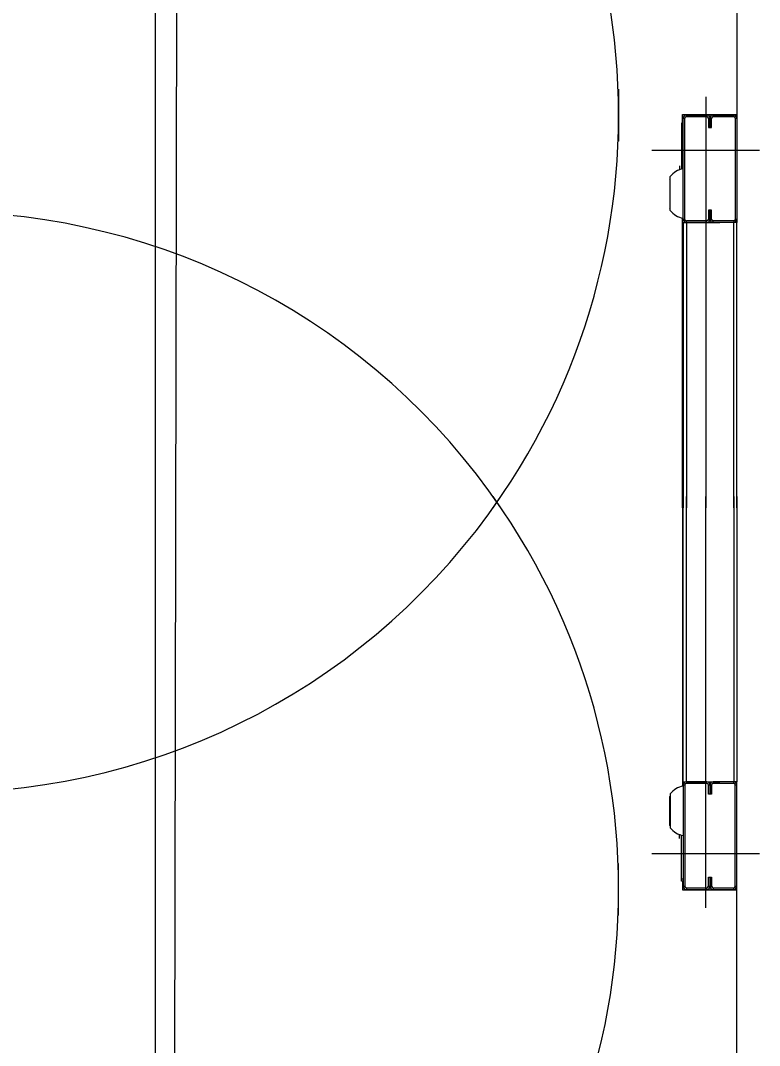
# Model space of a CAD drawing. Extents: x -264205 to -263659, y -1242401 to -1242060.
# Drawn here: x -263795.012 to -263794.359, y -1242185.862 to -1242184.957 of the extents above; entities that cross this region are included whole.
import ezdxf

# ---------------------------------------------------------------- set-up
doc = ezdxf.new("R2010")
doc.units = 0
for name, color, linetype in [('KFA_SO_10-1_PLACHTY', 7, 'Continuous'), ('OBRUBNIKY_KOMUNIKACIE_PROJEKT', 7, 'Continuous'), ('SITUACIA_DSP_2D', 7, 'Continuous')]:
    doc.layers.add(name, color=color, linetype=linetype)

msp = doc.modelspace()

# ---------------------------------------------------------------- linework, layer by layer
at = {"layer": 'KFA_SO_10-1_PLACHTY'}
msp.add_line((-263794.893, -1242195.596), (-263794.843, -1242168.189), dxfattribs=at)
at = {"layer": 'OBRUBNIKY_KOMUNIKACIE_PROJEKT'}
msp.add_line((-263794.89278, -1242101.38224), (-263794.89278, -1242227.38224), dxfattribs=at)
at = {"layer": 'SITUACIA_DSP_2D'}
for p, q in [((-263794.89279, -1242101.38223), (-263794.89279, -1242227.38224)), ((-263794.3789, -1242184.52564), (-263794.3789, -1242185.03979)), ((-263794.4834, -1242185.01732), (-263794.4834, -1242185.06321)), ((-263794.40645, -1242185.02411), (-263794.40645, -1242185.38726)), ((-263794.42688, -1242185.04739), (-263794.42688, -1242185.03979)), ((-263794.42688, -1242185.03979), (-263794.3789, -1242185.03979)), ((-263794.4264, -1242185.04311), (-263794.42498, -1242185.04311)), ((-263794.4264, -1242185.13241), (-263794.4264, -1242185.04311)), ((-263794.42498, -1242185.13241), (-263794.42498, -1242185.04311)), ((-263794.42355, -1242185.04169), (-263794.42355, -1242185.04026)), ((-263794.42355, -1242185.04026), (-263794.4055, -1242185.04026)), ((-263794.42355, -1242185.04169), (-263794.4055, -1242185.04169)), ((-263794.4055, -1242185.04026), (-263794.4055, -1242185.04169)), ((-263794.40408, -1242185.04311), (-263794.40265, -1242185.04311)), ((-263794.40408, -1242185.04311), (-263794.40408, -1242185.05119)), ((-263794.40265, -1242185.04311), (-263794.40123, -1242185.04311)), ((-263794.40265, -1242185.04311), (-263794.40265, -1242185.05119)), ((-263794.40265, -1242185.05119), (-263794.40265, -1242185.04311)), ((-263794.40123, -1242185.05119), (-263794.40123, -1242185.04311)), ((-263794.3998, -1242185.04169), (-263794.3998, -1242185.04026)), ((-263794.3998, -1242185.04026), (-263794.38175, -1242185.04026)), ((-263794.3998, -1242185.04169), (-263794.38175, -1242185.04169)), ((-263794.38175, -1242185.04026), (-263794.38175, -1242185.04169)), ((-263794.38033, -1242185.04311), (-263794.3789, -1242185.04311)), ((-263794.38033, -1242185.04311), (-263794.38033, -1242185.13241)), ((-263794.3789, -1242185.03979), (-263794.3789, -1242185.04311)), ((-263794.3789, -1242185.04311), (-263794.3789, -1242185.13241)), ((-263794.4264, -1242185.04739), (-263794.42783, -1242185.04739)), ((-263794.42783, -1242185.04739), (-263794.42783, -1242185.04929)), ((-263794.4264, -1242185.04929), (-263794.42783, -1242185.04929)), ((-263794.42783, -1242185.04929), (-263794.42783, -1242185.08809)), ((-263794.40408, -1242185.05119), (-263794.40265, -1242185.05119)), ((-263794.40265, -1242185.05119), (-263794.40123, -1242185.05119)), ((-263794.35895, -1242185.07161), (-263794.45395, -1242185.07161)), ((-263794.42973, -1242185.08523), (-263794.42973, -1242185.08837)), ((-263794.42973, -1242185.08872), (-263794.42973, -1242185.08837)), ((-263794.42933, -1242185.08838), (-263794.42973, -1242185.08837)), ((-263794.42887, -1242185.08839), (-263794.42933, -1242185.08838)), ((-263794.42792, -1242185.08515), (-263794.42792, -1242185.08812)), ((-263794.43812, -1242185.09683), (-263794.43799, -1242185.09619)), ((-263794.43812, -1242185.09683), (-263794.43812, -1242185.1224)), ((-263794.43799, -1242185.09619), (-263794.4378, -1242185.09585)), ((-263794.4378, -1242185.12453), (-263794.4378, -1242185.0947)), ((-263794.43799, -1242185.12304), (-263794.43812, -1242185.1224)), ((-263794.4378, -1242185.12338), (-263794.43799, -1242185.12304)), ((-263794.40265, -1242185.12434), (-263794.40408, -1242185.12434)), ((-263794.40408, -1242185.12434), (-263794.40408, -1242185.13241)), ((-263794.40265, -1242185.12434), (-263794.40265, -1242185.13241)), ((-263794.40265, -1242185.13241), (-263794.40265, -1242185.12434)), ((-263794.40123, -1242185.12434), (-263794.40265, -1242185.12434)), ((-263794.40123, -1242185.13241), (-263794.40123, -1242185.12434)), ((-263794.42688, -1242185.38726), (-263794.42688, -1242185.13137)), ((-263794.42498, -1242185.13241), (-263794.4264, -1242185.13241)), ((-263794.42355, -1242185.13526), (-263794.42355, -1242185.13384)), ((-263794.4055, -1242185.13384), (-263794.42355, -1242185.13384)), ((-263794.40265, -1242185.13241), (-263794.40408, -1242185.13241)), ((-263794.40123, -1242185.13241), (-263794.40265, -1242185.13241)), ((-263794.38175, -1242185.13384), (-263794.3998, -1242185.13384)), ((-263794.3998, -1242185.13526), (-263794.3998, -1242185.13384)), ((-263794.38175, -1242185.13384), (-263794.38175, -1242185.13526)), ((-263794.3789, -1242185.13241), (-263794.38033, -1242185.13241)), ((-263794.3789, -1242185.13241), (-263794.3789, -1242185.13526)), ((-263794.4264, -1242185.13526), (-263794.4264, -1242185.38726)), ((-263794.4264, -1242185.13526), (-263794.42355, -1242185.13526)), ((-263794.42355, -1242185.13526), (-263794.42355, -1242185.38726)), ((-263794.4055, -1242185.13526), (-263794.42355, -1242185.13526)), ((-263794.42355, -1242185.13526), (-263794.3941, -1242185.13526)), ((-263794.38175, -1242185.13526), (-263794.3998, -1242185.13526)), ((-263794.38175, -1242185.13526), (-263794.3884, -1242185.13526)), ((-263794.38175, -1242185.38726), (-263794.38175, -1242185.13526)), ((-263794.3789, -1242185.13526), (-263794.38175, -1242185.13526)), ((-263794.3789, -1242185.38726), (-263794.3789, -1242185.13526)), ((-263794.42688, -1242185.37726), (-263794.42688, -1242185.63316)), ((-263794.4264, -1242185.62926), (-263794.4264, -1242185.37726)), ((-263794.42355, -1242185.62926), (-263794.42355, -1242185.37726)), ((-263794.40645, -1242185.74041), (-263794.40645, -1242185.37726)), ((-263794.38175, -1242185.37726), (-263794.38175, -1242185.62926)), ((-263794.3789, -1242185.37726), (-263794.3789, -1242185.62926)), ((-263794.4264, -1242185.62926), (-263794.42355, -1242185.62926)), ((-263794.42498, -1242185.63211), (-263794.4264, -1242185.63211)), ((-263794.4264, -1242185.63211), (-263794.4264, -1242185.72141)), ((-263794.42498, -1242185.63211), (-263794.42498, -1242185.72141)), ((-263794.42355, -1242185.62926), (-263794.42355, -1242185.63069)), ((-263794.4055, -1242185.62926), (-263794.42355, -1242185.62926)), ((-263794.42355, -1242185.62926), (-263794.3941, -1242185.62926)), ((-263794.4055, -1242185.63069), (-263794.42355, -1242185.63069)), ((-263794.40265, -1242185.63211), (-263794.40408, -1242185.63211)), ((-263794.40408, -1242185.64019), (-263794.40408, -1242185.63211)), ((-263794.40265, -1242185.64019), (-263794.40265, -1242185.63211)), ((-263794.40123, -1242185.63211), (-263794.40265, -1242185.63211)), ((-263794.40265, -1242185.63211), (-263794.40265, -1242185.64019)), ((-263794.40123, -1242185.63211), (-263794.40123, -1242185.64019)), ((-263794.3998, -1242185.62926), (-263794.3998, -1242185.63069)), ((-263794.38175, -1242185.62926), (-263794.3998, -1242185.62926)), ((-263794.38175, -1242185.63069), (-263794.3998, -1242185.63069)), ((-263794.38175, -1242185.62926), (-263794.3884, -1242185.62926)), ((-263794.3789, -1242185.62926), (-263794.38175, -1242185.62926)), ((-263794.38175, -1242185.63069), (-263794.38175, -1242185.62926)), ((-263794.3789, -1242185.63211), (-263794.38033, -1242185.63211)), ((-263794.38033, -1242185.72141), (-263794.38033, -1242185.63211)), ((-263794.3789, -1242185.63211), (-263794.3789, -1242185.62926)), ((-263794.3789, -1242185.72141), (-263794.3789, -1242185.63211)), ((-263794.43799, -1242185.64149), (-263794.43812, -1242185.64213)), ((-263794.4378, -1242185.64115), (-263794.43799, -1242185.64149)), ((-263794.4378, -1242185.64), (-263794.4378, -1242185.66983)), ((-263794.40265, -1242185.64019), (-263794.40408, -1242185.64019)), ((-263794.40123, -1242185.64019), (-263794.40265, -1242185.64019)), ((-263794.43812, -1242185.6677), (-263794.43812, -1242185.64213)), ((-263794.43812, -1242185.6677), (-263794.43799, -1242185.66834)), ((-263794.43799, -1242185.66834), (-263794.4378, -1242185.66868)), ((-263794.42973, -1242185.67581), (-263794.42973, -1242185.67616)), ((-263794.42933, -1242185.67615), (-263794.42973, -1242185.67616)), ((-263794.42973, -1242185.6793), (-263794.42973, -1242185.67616)), ((-263794.42887, -1242185.67614), (-263794.42933, -1242185.67615)), ((-263794.42792, -1242185.67938), (-263794.42792, -1242185.67641)), ((-263794.42783, -1242185.71524), (-263794.42783, -1242185.67644)), ((-263794.35895, -1242185.69291), (-263794.45395, -1242185.69291)), ((-263794.4834, -1242185.7472), (-263794.4834, -1242185.70132)), ((-263794.40408, -1242185.71334), (-263794.40265, -1242185.71334)), ((-263794.40408, -1242185.72141), (-263794.40408, -1242185.71334)), ((-263794.40265, -1242185.71334), (-263794.40123, -1242185.71334)), ((-263794.40265, -1242185.72141), (-263794.40265, -1242185.71334)), ((-263794.40265, -1242185.71334), (-263794.40265, -1242185.72141)), ((-263794.40123, -1242185.71334), (-263794.40123, -1242185.72141)), ((-263794.4264, -1242185.71524), (-263794.42783, -1242185.71524)), ((-263794.42783, -1242185.71714), (-263794.42783, -1242185.71524)), ((-263794.4264, -1242185.71714), (-263794.42783, -1242185.71714)), ((-263794.42688, -1242185.71714), (-263794.42688, -1242185.72474)), ((-263794.4264, -1242185.72141), (-263794.42498, -1242185.72141)), ((-263794.42355, -1242185.72284), (-263794.42355, -1242185.72426)), ((-263794.42355, -1242185.72284), (-263794.4055, -1242185.72284)), ((-263794.4055, -1242185.72426), (-263794.4055, -1242185.72284)), ((-263794.40408, -1242185.72141), (-263794.40265, -1242185.72141)), ((-263794.40265, -1242185.72141), (-263794.40123, -1242185.72141)), ((-263794.3998, -1242185.72284), (-263794.3998, -1242185.72426)), ((-263794.3998, -1242185.72284), (-263794.38175, -1242185.72284)), ((-263794.38175, -1242185.72426), (-263794.38175, -1242185.72284)), ((-263794.38033, -1242185.72141), (-263794.3789, -1242185.72141)), ((-263794.3789, -1242185.72474), (-263794.3789, -1242185.72141)), ((-263794.42688, -1242185.72474), (-263794.3789, -1242185.72474)), ((-263794.42355, -1242185.72426), (-263794.4055, -1242185.72426)), ((-263794.3998, -1242185.72426), (-263794.38175, -1242185.72426)), ((-263794.3789, -1242186.23889), (-263794.3789, -1242185.72474))]:
    msp.add_line(p, q, dxfattribs=at)
for centre, radius, start, end in [((-263795.0819, -1242185.04027), 0.5985, 324.56502, 215.43498), ((-263794.42355, -1242185.04311), 0.00285, 90, 180), ((-263794.42355, -1242185.04311), 0.00143, 90, 180), ((-263794.4055, -1242185.04311), 0.00285, 0, 90), ((-263794.4055, -1242185.04311), 0.00143, 0, 90), ((-263794.3998, -1242185.04311), 0.00285, 90, 180), ((-263794.3998, -1242185.04311), 0.00143, 90, 180), ((-263794.38175, -1242185.04311), 0.00285, 0, 90), ((-263794.38175, -1242185.04311), 0.00143, 0, 90), ((-263794.42286, -1242185.10643), 0.019, 100.75587, 141.87121), ((-263794.42792, -1242185.08525), 0.000095, 0, 90), ((-263794.42286, -1242185.1128), 0.019, 218.12879, 259.24413), ((-263795.0819, -1242185.72427), 0.5985, 34.26896, 145.73104), ((-263794.42355, -1242185.13241), 0.00285, 180, 270), ((-263794.42355, -1242185.13241), 0.00143, 180, 270), ((-263794.4055, -1242185.13241), 0.00143, 270, 0), ((-263794.4055, -1242185.13241), 0.00285, 270, 0), ((-263794.3998, -1242185.13241), 0.00285, 180, 270), ((-263794.3998, -1242185.13241), 0.00143, 180, 270), ((-263794.38175, -1242185.13241), 0.00143, 270, 0), ((-263794.38175, -1242185.13241), 0.00285, 270, 0), ((-263795.0819, -1242185.72426), 0.5985, 144.56502, 35.43498), ((-263795.0819, -1242185.04026), 0.5985, 214.26896, 325.73104), ((-263794.42355, -1242185.63211), 0.00285, 90, 180), ((-263794.42355, -1242185.63211), 0.00143, 90, 180), ((-263794.4055, -1242185.63211), 0.00285, 0, 90), ((-263794.4055, -1242185.63211), 0.00143, 0, 90), ((-263794.3998, -1242185.63211), 0.00285, 90, 180), ((-263794.3998, -1242185.63211), 0.00143, 90, 180), ((-263794.38175, -1242185.63211), 0.00285, 0, 90), ((-263794.38175, -1242185.63211), 0.00143, 0, 90), ((-263794.42286, -1242185.65173), 0.019, 100.75587, 141.87121), ((-263794.42286, -1242185.6581), 0.019, 218.12879, 259.24413), ((-263794.42792, -1242185.67928), 0.000095, 270, 0), ((-263794.42355, -1242185.72141), 0.00285, 180, 270), ((-263794.42355, -1242185.72141), 0.00143, 180, 270), ((-263794.4055, -1242185.72141), 0.00143, 270, 0), ((-263794.4055, -1242185.72141), 0.00285, 270, 0), ((-263794.3998, -1242185.72141), 0.00285, 180, 270), ((-263794.3998, -1242185.72141), 0.00143, 180, 270), ((-263794.38175, -1242185.72141), 0.00285, 270, 0), ((-263794.38175, -1242185.72141), 0.00143, 270, 0)]:
    msp.add_arc(centre, radius, start, end, dxfattribs=at)

doc.saveas('drawing.dxf')
